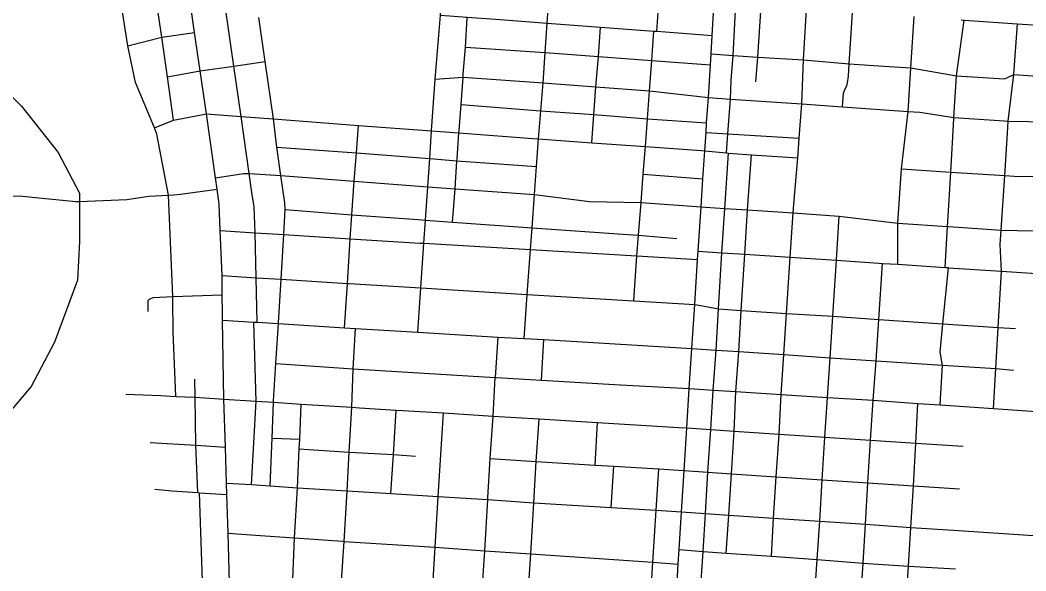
# Model space of a CAD drawing. Extents: x 1755200 to 1902939, y 644115 to 788070.
# Drawn here: x 1827875 to 1835391, y 703953 to 708071 of the extents above; entities that cross this region are included whole.
import ezdxf

# ---------------------------------------------------------------- set-up
doc = ezdxf.new("R2010")
doc.units = 0
for name, color, linetype in [('GM_X_City_Street', 7, 'Continuous'), ('GM_X_Township', 7, 'Continuous'), ('GM_X_US_Route', 7, 'Continuous')]:
    doc.layers.add(name, color=color, linetype=linetype)

msp = doc.modelspace()

# ---------------------------------------------------------------- linework, layer by layer
at = {"layer": 'GM_X_City_Street'}
for points in [[(1829647.9, 705811.6), (1829640.1, 706145), (1829631.9, 706481.2), (1829623.1, 706675.2), (1829608, 706781.7), (1829587.7, 706924.8), (1829527.5, 707349.8), (1829472.8, 707726.4), (1829372.8, 708423.7), (1829329.9, 708717.2), (1829287.4, 709008.8), (1829244.1, 709303.4), (1829201.5, 709596.4), (1829161.9, 709888.8), (1829127.7, 710117.6), (1829055.5, 710618.6), (1829024.6, 710837.2), (1828991.7, 711057.3), (1828961.5, 711272.2), (1828928.5, 711492.7)], [(1833659.3, 706723.4), (1833687.3, 707039.8), (1833697.3, 707186.8), (1833716.5, 707444.6), (1833728.3, 707773), (1833752.3, 708150.6), (1833770.3, 708427.4), (1833789.4, 708717.1), (1833808.7, 709025), (1833829.5, 709343.2), (1833854.3, 709739), (1833880.1, 710138.8), (1833903.7, 710518.6), (1833920.6, 710825.1), (1833929.3, 710918), (1833933.8, 710959.2), (1833992.1, 711102.6), (1834034.7, 711215.5), (1834060.2, 711354.8), (1834065.6, 711467.1)], [(1834020.9, 707421.1), (1834029, 707523.7), (1834041.6, 707556.7), (1834052, 707579.8), (1834058.8, 707602.1), (1834066.3, 707651.3), (1834071.1, 707743.9), (1834082.5, 707932.4), (1834094.3, 708127.4), (1834113.1, 708402), (1834131.1, 708691.8), (1834154.5, 709001), (1834169.1, 709319.8), (1834193.5, 709716.8), (1834218.5, 710116.5), (1834241.9, 710496.6), (1834260.9, 710793), (1834264.7, 710815), (1834326, 710975.3)], [(1832633.1, 707987.4), (1832647.3, 708197.8), (1832666.7, 708509.8), (1832685.1, 708790.8), (1832702.9, 709070), (1832724.9, 709417), (1832736.3, 709594.9), (1832748.1, 709775.2), (1832759.9, 709956), (1832771.5, 710135.8)], [(1829022.8, 707322.4), (1828976, 707646.7), (1828933.2, 707944), (1828894.4, 708210.6), (1828855.5, 708478.2), (1828798.4, 708876.3), (1828743.6, 709229.6), (1828700, 709524.2), (1828626.1, 710040.8)], [(1831641.5, 705691.4), (1831663.2, 706020.4), (1831689.7, 706354.4), (1831701.3, 706517.2), (1831719.9, 706766), (1831734.6, 706975.5), (1831748.9, 707183.2), (1831765.2, 707392.2), (1831783.1, 707602.2), (1831798.2, 707827.4), (1831813.5, 708047.8), (1831828.8, 708258.6), (1831849.8, 708569.9), (1831887.1, 709093), (1831912.1, 709438), (1831926.5, 709651.1)], [(1833153.6, 707077.1), (1833163.5, 707220.4), (1833182.7, 707480.4), (1833189.1, 707618.8), (1833204.4, 707807.2), (1833224, 708186.6), (1833244.3, 708466.4), (1833258.8, 708756.3), (1833277.6, 709061.1)], [(1828985.2, 706761.9), (1828896.8, 707216.7), (1828880, 707265.2), (1828738.4, 707603), (1828679.4, 707878), (1828594.9, 708422.5), (1828594, 708431.8)], [(1830847.9, 705736.6), (1830870.9, 706069.8), (1830892.7, 706402), (1830904.4, 706574.7), (1830921.5, 706823.2), (1830936, 707035), (1830950.5, 707242.8), (1830975.7, 707628.7), (1831016.2, 708106.8), (1831025.7, 708245.3), (1831035.2, 708269.3)], [(1832778.5, 703740.4), (1832793.6, 704003.1), (1832800.2, 704112.3), (1832817.5, 704394.6), (1832836.9, 704703.6), (1832856.1, 705022.6), (1832874.5, 705315.9), (1832894.5, 705616), (1832916.7, 705945.6), (1832938.1, 706279.6), (1832942.9, 706342.8), (1832964.3, 706674.4), (1832977.7, 706885.1), (1832990.7, 707093), (1833000.7, 707230.2), (1833005.3, 707301.7), (1833018.3, 707491.3), (1833034.3, 707735.6), (1833038.5, 707817.6), (1833045.5, 707955.8), (1833060.1, 708167.8)], [(1833372.5, 707608.8), (1833386.7, 707794), (1833412.2, 708174.7)], [(1829806, 705806.4), (1829826.3, 706134), (1829846.9, 706467.4), (1829856.1, 706653.9), (1829852.7, 706703.4), (1829823.7, 706908), (1829793.8, 707120), (1829769, 707331.7), (1829706.2, 707761.4), (1829660.2, 708090)], [(1831016.2, 708106.8), (1831217.1, 708091.9), (1831462.7, 708074.2), (1831813.5, 708047.8), (1832212.2, 708017.8), (1832611.1, 707988.8), (1832633.1, 707987.4), (1833045.5, 707955.8)], [(1834434.9, 706245.2), (1834433.3, 706552.7), (1834460.9, 706957.8), (1834512.1, 707387.9), (1834531.3, 707713.3), (1834555.7, 708096.4)], [(1831187, 707666), (1831204.3, 707868.9), (1831216.9, 708087.3)], [(1832148.4, 707154.1), (1832163.6, 707363.8), (1832177.6, 707571.3), (1832196.2, 707797.7), (1832212.2, 708017.8)], [(1834851.9, 707333.7), (1834852.4, 707342.7), (1834872.9, 707654.6), (1834929.7, 708069.8)], [(1834907.1, 708071.5), (1834929.7, 708069.8), (1835328.7, 708042.4), (1835780.7, 708012.4)], [(1835149.7, 705167.6), (1835166.1, 705464.8), (1835184.1, 705773.4), (1835209.1, 706192.8), (1835198.5, 706392.9), (1835205.5, 706500.6), (1835232.3, 706908.9), (1835253, 707224.7), (1835257.9, 707315.8), (1835301.3, 707663.4), (1835328.7, 708042.4)], [(1828679.4, 707878), (1828933.2, 707944), (1829179.5, 707977.6)], [(1832461.4, 705971.8), (1832484.1, 706307.8), (1832496.4, 706462.9), (1832515.7, 706707), (1832531.9, 706918.3), (1832547.9, 707126), (1832562.8, 707333.2), (1832578.7, 707542), (1832594.9, 707768.2), (1832611.1, 707988.8)], [(1831204.3, 707868.9), (1831798.2, 707827.4), (1832196.2, 707797.7), (1832594.9, 707768.2), (1833034.3, 707735.6)], [(1833038.5, 707817.6), (1833204.4, 707807.2), (1833386.7, 707794), (1833728.3, 707773), (1834071.1, 707743.9), (1834329, 707726.1), (1834531.3, 707713.3), (1834872.9, 707654.6), (1835231.2, 707630.9), (1835253.2, 707641.1)], [(1829220.8, 707691.4), (1829472.8, 707726.4), (1829706.2, 707761.4)], [(1828976, 707646.7), (1829220.8, 707691.4)], [(1830975.7, 707628.7), (1831185.1, 707643.5), (1831783.1, 707602.2), (1832177.6, 707571.3), (1832578.7, 707542), (1833018.3, 707491.3), (1833182.7, 707480.4), (1833716.5, 707444.6), (1834020.9, 707421.1), (1834512.1, 707387.9), (1834599.5, 707382.2), (1834852.4, 707342.7), (1835227.6, 707317.8)], [(1831156.1, 707244.7), (1831170.7, 707439.2), (1831185.1, 707643.5), (1831187, 707666)], [(1835253.2, 707641.1), (1835301.3, 707663.4), (1835756.7, 707632.2), (1836103.2, 707608.9)], [(1831170.7, 707439.2), (1831764.1, 707392.3)], [(1828880, 707265.2), (1829022.8, 707322.4), (1829267.9, 707369.2)], [(1829267.9, 707369.2), (1829527.5, 707349.8), (1829769, 707331.7), (1830403.8, 707283.4), (1830950.5, 707242.8), (1831154.8, 707227.8), (1831738.5, 707184)], [(1831764.1, 707392.3), (1831765.2, 707392.2), (1832163.6, 707363.8), (1832562.8, 707333.2), (1833005.3, 707301.7)], [(1830299.3, 705770.8), (1830321.1, 706102), (1830342.3, 706434.4), (1830354.8, 706615), (1830372.3, 706866.8), (1830388.1, 707077.7), (1830403.8, 707283.4)], [(1834749.5, 705194), (1834767.3, 705490.2), (1834749.6, 705588.1), (1834770.6, 705800.1), (1834812.3, 706219.6), (1834788.4, 706221.2), (1834806.1, 706527.7), (1834817.5, 706724.7), (1834829.3, 706934.4), (1834851.9, 707333.7)], [(1835227.6, 707317.8), (1835257.9, 707315.8), (1835714.3, 707307.2)], [(1831140.5, 707034), (1831154.8, 707227.8), (1831156.1, 707244.7)], [(1833000.7, 707230.2), (1833163.5, 707220.4), (1833697.3, 707186.8)], [(1829793.8, 707120), (1830388.1, 707077.7), (1830936, 707035), (1831139.3, 707019.2)], [(1831738.5, 707184), (1831748.9, 707183.2), (1832148.4, 707154.1), (1832547.9, 707126), (1832966.7, 707094.8)], [(1832895.5, 702734.2), (1832916.5, 703097.8), (1832936.4, 703417.5), (1832955.1, 703728.5), (1832978.5, 704098.5), (1832996.6, 704380.9), (1833015, 704691.1), (1833037.1, 705010.3), (1833053.9, 705304.9), (1833075.7, 705603.2), (1833095.1, 705911.3), (1833119.5, 706331.8), (1833142.2, 706662.6), (1833169.8, 707075.9)], [(1832966.7, 707094.8), (1832990.7, 707093), (1833153.6, 707077.1), (1833169.8, 707075.9), (1833340.1, 707064), (1833687.3, 707039.8)], [(1833151.5, 704086), (1833170.7, 704368.6), (1833190.3, 704678.6), (1833210.1, 704998.6), (1833223.7, 705294.4), (1833245.1, 705592.6), (1833262.7, 705899.8), (1833290.9, 706321), (1833311.3, 706651.5), (1833340.1, 707064)], [(1831105.4, 706560.1), (1831127, 706808.7), (1831139.3, 707019.2), (1831140.5, 707034)], [(1831139.3, 707019.2), (1831734.6, 706975.5)], [(1829335.2, 706892.6), (1829544, 706924.9), (1829587.7, 706924.8), (1829823.7, 706908), (1830372.3, 706866.8), (1830921.5, 706823.2), (1831127, 706808.7), (1831719.9, 706766), (1832130.7, 706715.3), (1832515.7, 706707), (1832964.3, 706674.4), (1832997, 706672.2)], [(1832531.9, 706918.3), (1832977.7, 706885.1)], [(1834460.9, 706957.8), (1834829.3, 706934.4), (1835232.3, 706908.9), (1835337.6, 706902.2), (1835711.3, 706905.4), (1836059.7, 706851.5), (1836062.1, 706851.3), (1836065.9, 706851.1)], [(1825524.4, 706842.2), (1825549.9, 706842), (1825689.3, 706838.4), (1825722.6, 706837.5), (1825790.9, 706834.5), (1826030.8, 706824.2), (1826250.1, 706818.2), (1827297.1, 706768.6), (1827892.4, 706753.9), (1827965.4, 706746.6)], [(1827965.4, 706746.6), (1828290.6, 706713.6), (1828320, 706714.9), (1828673, 706729.6), (1828838.1, 706755.5), (1828985.2, 706761.9), (1829020.7, 706764.9)], [(1829015.9, 705983.9), (1829015.7, 706004), (1828985.2, 706761.9)], [(1829020.7, 706764.9), (1829073.5, 706769.4), (1829347.8, 706805.6)], [(1832997, 706672.2), (1833142.2, 706662.6), (1833311.3, 706651.5), (1833650.9, 706628.8), (1833995.3, 706605.6), (1834433.3, 706552.7), (1834806.1, 706527.7), (1834814.6, 706527.2), (1835205.5, 706500.6), (1835686.3, 706490.8), (1836035.4, 706444.3), (1836414.2, 706419.9), (1836424.6, 706419.3), (1836453.7, 706417.8)], [(1833488.9, 704061.8), (1833506.1, 704346), (1833525.3, 704656.4), (1833546.5, 704976.2), (1833562.5, 705272.4), (1833581.1, 705570), (1833602.1, 705877.4), (1833630.1, 706297.4), (1833650.9, 706628.8), (1833659.3, 706723.4)], [(1829856.1, 706653.9), (1830354.8, 706615), (1830848.7, 706578.8)], [(1833805.5, 703673.4), (1833830.1, 704039.2), (1833849.9, 704324.8), (1833869.7, 704633.8), (1833888.7, 704953.2), (1833907.5, 705249.8), (1833927.1, 705545.2), (1833947.9, 705856.4), (1833974.6, 706274.9), (1833995.3, 706605.6)], [(1830848.7, 706578.8), (1830904.4, 706574.7), (1831105.4, 706560.1), (1831701.3, 706517.2), (1832416.6, 706468.4)], [(1829370.4, 706497.4), (1829631.9, 706481.2), (1829846.9, 706467.4), (1830342.3, 706434.4), (1830861.2, 706403.9)], [(1832416.6, 706468.4), (1832496.4, 706462.9), (1832782, 706438)], [(1830861.2, 706403.9), (1830892.7, 706402), (1831689.7, 706354.4), (1832484.1, 706307.8), (1832938.1, 706279.6)], [(1832942.9, 706342.8), (1833119.5, 706331.8), (1833290.9, 706321), (1833630.1, 706297.4), (1833974.6, 706274.9), (1834293, 706252.9)], [(1834152.5, 703672.2), (1834174.7, 704011.6), (1834191.5, 704301), (1834210.5, 704610.6), (1834230.9, 704930.6), (1834248.9, 705228.2), (1834272.9, 705522.6), (1834291.9, 705832.2), (1834318.3, 706251.2)], [(1834293, 706252.9), (1834318.3, 706251.2), (1834434.9, 706245.2), (1834788.4, 706221.2), (1834812.3, 706219.6), (1835209.1, 706192.8), (1835619.9, 706165.6)], [(1829384.3, 706161.4), (1829640.1, 706145), (1829826.3, 706134), (1830321.1, 706102), (1830333.8, 706101.3)], [(1830333.8, 706101.3), (1830870.9, 706069.8), (1831663.2, 706020.4), (1832461.4, 705971.8), (1832916.7, 705945.6), (1832919.1, 705945.2)], [(1828832.9, 705891), (1828832.4, 705953.2), (1828832.4, 705973.3), (1828843.5, 705987.4), (1828871.7, 705997.7), (1829015.7, 706004), (1829386.3, 706017.7)], [(1829040.2, 705257.8), (1829018.1, 705737.9), (1829015.9, 705983.9)], [(1832919.1, 705945.2), (1833095.1, 705911.3), (1833262.7, 705899.8), (1833602.1, 705877.4), (1833947.9, 705856.4), (1834291.9, 705832.2), (1834770.6, 705800.1), (1835184.1, 705773.4), (1835313.4, 705765.7)], [(1829388.9, 705827), (1829620.6, 705813.2), (1829647.9, 705811.6), (1829805.8, 705802.2), (1830299.3, 705770.8), (1830382.7, 705766), (1830847.9, 705736.6), (1831444.5, 705700.6), (1831641.5, 705691.4), (1831789.3, 705682.4), (1832894.5, 705616)], [(1829605, 704597.5), (1829638.3, 705221.4), (1829620.6, 705813.2)], [(1829768.8, 705224.1), (1829786.1, 705503.6), (1829805.8, 705802.2), (1829806, 705806.4)], [(1830051.3, 700395.6), (1830066.5, 700680.8), (1830082.5, 700927.4), (1830101.3, 701215.6), (1830125.9, 701582.2), (1830149.1, 701954.4), (1830185.2, 702458.6), (1830194, 702589.2), (1830206, 702788.2), (1830228.1, 703118.4), (1830251.9, 703462.4), (1830254.9, 703525.4), (1830272.9, 703804.6), (1830295.7, 704173.4), (1830318.4, 704551), (1830335, 704841.4), (1830354.7, 705176), (1830363.9, 705463.4), (1830382.7, 705766)], [(1831444.5, 705700.6), (1831426.1, 705398.2), (1831433.3, 705397.8)], [(1831771.9, 705378.6), (1831789.3, 705682.4)], [(1832894.5, 705616), (1833075.7, 705603.2), (1833245.1, 705592.6), (1833581.1, 705570), (1833927.1, 705545.2), (1834272.9, 705522.6), (1834767.3, 705490.2), (1835166.1, 705464.8), (1835299, 705454.6)], [(1829786.1, 705503.6), (1830363.9, 705463.4), (1831426.1, 705398.2)], [(1829203.9, 704538), (1829189.6, 704891.8), (1829183.1, 705251.2), (1829180.4, 705386.4)], [(1831371.2, 704499.2), (1831388.9, 704793.4), (1831409.1, 705110.8), (1831426.1, 705398.2)], [(1831433.3, 705397.8), (1831771.9, 705378.6), (1832358.5, 705344.6), (1832362.1, 705344.4)], [(1832362.1, 705344.4), (1832874.5, 705315.9), (1832878.1, 705315.7)], [(1832878.1, 705315.7), (1833053.9, 705304.9), (1833223.7, 705294.4), (1833562.5, 705272.4), (1833907.5, 705249.8), (1834248.9, 705228.2), (1834584.3, 705204.6), (1834749.5, 705194), (1835149.7, 705167.6), (1835610.1, 705135.6), (1835972.5, 705112.2)], [(1828666, 705274.6), (1828927.5, 705264.7), (1828961.5, 705262.6)], [(1828961.5, 705262.6), (1829040.2, 705257.8), (1829109.2, 705254.6)], [(1829109.2, 705254.6), (1829183.1, 705251.2), (1829254.6, 705246.5)], [(1829254.6, 705246.5), (1829397.6, 705237.2)], [(1829397.6, 705237.2), (1829638.3, 705221.4), (1829768.1, 705213), (1829975.7, 705199.8), (1830354.7, 705176), (1830412, 705172.4)], [(1829743.9, 704588), (1829758.8, 704946.1), (1829768.1, 705213), (1829768.8, 705224.1)], [(1829961.1, 704865.9), (1829964.3, 704936.7), (1829975.7, 705199.8)], [(1830412, 705172.4), (1830684.7, 705155.2), (1830735.4, 705152.1)], [(1834491.5, 703651.4), (1834512.5, 703989), (1834530.9, 704278.2), (1834550.1, 704588.2), (1834568.7, 704908.2), (1834584.3, 705204.6)], [(1830665.8, 704823.1), (1830684.7, 705155.2)], [(1830735.4, 705152.1), (1831039.5, 705133.8), (1831409.1, 705110.8), (1831753.5, 705089.4), (1832190, 705062.1), (1832798.7, 705026)], [(1830999.8, 704509.1), (1831039.5, 705133.8)], [(1831644, 703343.6), (1831645.4, 703365), (1831666.5, 703709.2), (1831691.2, 704080), (1831714.5, 704462.6), (1831732.7, 704771.6), (1831753.5, 705089.4)], [(1832172, 704744), (1832190, 705062.1)], [(1832798.7, 705026), (1832856.1, 705022.6), (1833037.1, 705010.3), (1833210.1, 704998.6), (1833546.5, 704976.2), (1833888.7, 704953.2), (1834230.9, 704930.6), (1834568.7, 704908.2), (1834921.9, 704884.8)], [(1829758.8, 704946.1), (1829964.3, 704936.7)], [(1828847.9, 704912.2), (1829189.6, 704891.8), (1829409.3, 704877.8)], [(1829839.5, 702483), (1829846.8, 702636), (1829866.9, 703142.4), (1829889.3, 703367.2), (1829901.3, 703549.8), (1829910.9, 703828.8), (1829926.5, 704199.2), (1829949.2, 704574.7), (1829961.1, 704865.9)], [(1829961.1, 704865.9), (1830032.1, 704861.3), (1830335, 704841.4), (1830665.8, 704823.1), (1830829.5, 704811.1)], [(1830646.5, 704530.4), (1830665.8, 704823.1)], [(1831388.9, 704793.4), (1831732.7, 704771.6), (1832172, 704744), (1832312.1, 704735), (1832648, 704714.9), (1832832.8, 704703.8)], [(1832293.1, 704426.4), (1832312.1, 704735)], [(1832481.6, 702024.1), (1832497.3, 702298.2), (1832520.1, 702629.8), (1832539.4, 702959.6), (1832561.1, 703302), (1832580.2, 703645.5), (1832603.2, 704017.2), (1832628.8, 704406.3), (1832648, 704714.9)], [(1832832.8, 704703.8), (1832836.9, 704703.6), (1833015, 704691.1), (1833190.3, 704678.6), (1833525.3, 704656.4), (1833869.7, 704633.8), (1834210.5, 704610.6), (1834550.1, 704588.2), (1834895.5, 704566.4)], [(1828881.6, 704564.1), (1829008.8, 704550.7), (1829203.9, 704538), (1829215.9, 704537.3), (1829420.9, 704524.8)], [(1829418.6, 704609.1), (1829605, 704597.5), (1829743.9, 704588), (1829949.2, 704574.7), (1830318.4, 704551), (1830646.5, 704530.4), (1830999.8, 704509.1), (1831370.4, 704485.6), (1831714.5, 704462.6), (1832293.1, 704426.4), (1832628.8, 704406.3), (1832817.5, 704394.6), (1832996.6, 704380.9), (1833170.7, 704368.6), (1833506.1, 704346), (1833849.9, 704324.8), (1834191.5, 704301), (1834530.9, 704278.2), (1834849.1, 704257.2)], [(1829238.1, 703877.1), (1829215.9, 704537.3)], [(1830863.1, 702410.8), (1830887.1, 702740.2), (1830907.3, 703070.4), (1830931.5, 703414.6), (1830955.1, 703759), (1830977.3, 704129), (1830999.8, 704509.1)], [(1831107.1, 700481.4), (1831115.1, 700612.4), (1831131.9, 700879.8), (1831147.9, 701146), (1831172.7, 701514.4), (1831199.6, 701885.6), (1831231.9, 702383), (1831253.9, 702716.2), (1831276.9, 703044), (1831301.5, 703388.6), (1831323.7, 703733), (1831347.3, 704103), (1831370.4, 704485.6), (1831371.2, 704499.2)], [(1834849.1, 704257.2), (1836272.6, 704163.6)], [(1829430.5, 704233.6), (1829635, 704219.4), (1829926.5, 704199.2), (1830284.6, 704174.2)], [(1830284.6, 704174.2), (1830295.7, 704173.4), (1830977.3, 704129), (1831347.3, 704103), (1831691.2, 704080), (1832603.2, 704017.2), (1832793.6, 704003.1)], [(1832800.2, 704112.3), (1832978.5, 704098.5), (1833151.5, 704086), (1833488.9, 704061.8), (1833830.1, 704039.2), (1834174.7, 704011.6), (1834512.5, 703989), (1834864.3, 703968.3)]]:
    msp.add_lwpolyline(points, dxfattribs=at)
at = {"layer": 'GM_X_Township'}
msp.add_lwpolyline([(1827612, 707701.6), (1827886.5, 707426.9), (1828161, 707079.9), (1828320, 706776.3), (1828320, 706714.9), (1828319.9, 706414.9), (1828305.4, 706125.7), (1828132, 705663.1), (1827958.5, 705330.6), (1827698.4, 705026.9)], dxfattribs=at)
at = {"layer": 'GM_X_US_Route'}
for points in [[(1829388.2, 705878.6), (1829386.3, 706017.7), (1829384.3, 706161.4), (1829370.4, 706497.4), (1829362.3, 706693.7), (1829347.8, 706805.6), (1829335.2, 706892.6), (1829267.9, 707369.2), (1829220.8, 707691.4), (1829179.5, 707977.6), (1829122.1, 708387.8)], [(1829543.7, 700717.4), (1829543.7, 700717.4), (1829536.1, 700963.7), (1829527.2, 701252), (1829513.3, 701623), (1829503.1, 701995.4), (1829491, 702371.4), (1829486.6, 702505.6), (1829479.5, 702781), (1829462.9, 703167.6), (1829453.8, 703517.6), (1829451.8, 703583.2), (1829441.2, 703864.4), (1829430.5, 704233.6), (1829420.9, 704524.8), (1829418.6, 704609.1), (1829409.3, 704877.8), (1829397.6, 705237.2), (1829388.9, 705827), (1829388.2, 705878.6)]]:
    msp.add_lwpolyline(points, dxfattribs=at)

doc.saveas('drawing.dxf')
